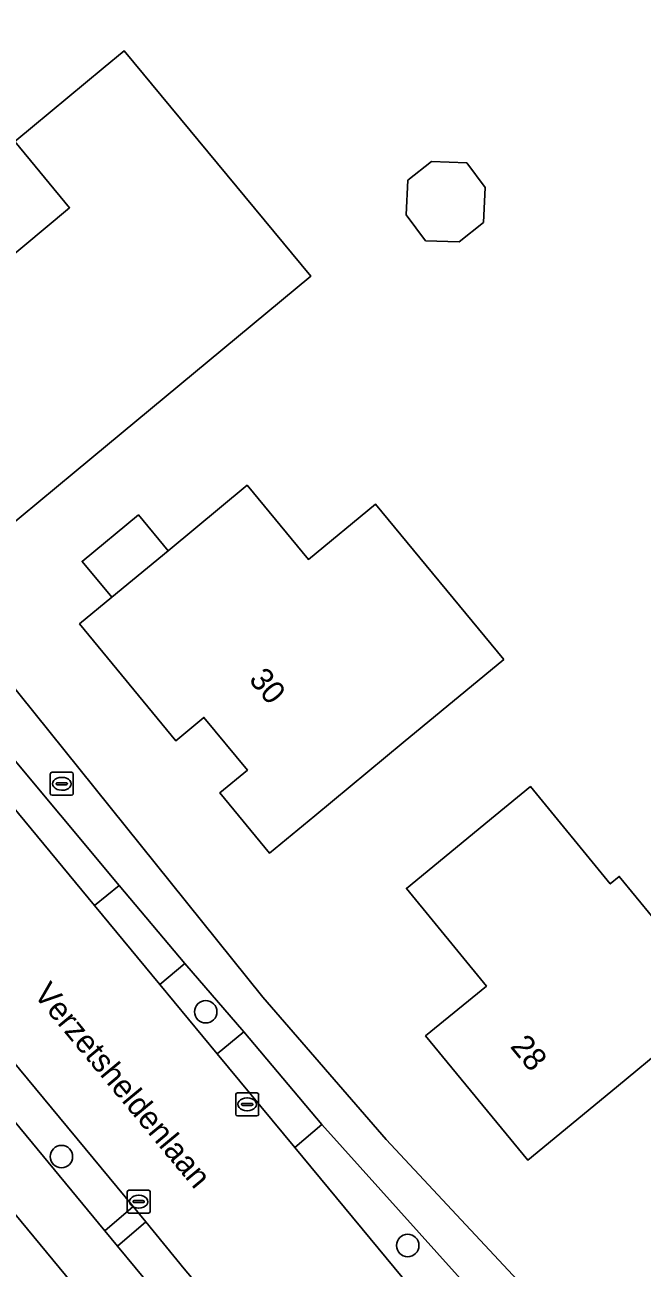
# Model space of a CAD drawing. Extents: x 157320 to 158835, y 386650 to 388491.
# Drawn here: x 158296.5 to 158323.4, y 387390.9 to 387445 of the extents above; entities that cross this region are included whole.
import ezdxf

# ---------------------------------------------------------------- set-up
doc = ezdxf.new("R2010")
doc.units = 0
for name, color, linetype in [('IMGEO_Berm_groen', 7, 'Continuous'), ('IMGEO_Boom', 7, 'Continuous'), ('IMGEO_Brandkraan', 7, 'Continuous'), ('IMGEO_Erf', 7, 'Continuous'), ('IMGEO_Groenvoorziening', 7, 'Continuous'), ('IMGEO_Kolk', 7, 'Continuous'), ('IMGEO_Openbare_ruimte_label', 7, 'Continuous'), ('IMGEO_Pand', 7, 'Continuous'), ('IMGEO_Pand_nummerreeks', 7, 'Continuous'), ('IMGEO_Rijbaan_lokaal_gesloten', 7, 'Continuous'), ('IMGEO_Voetpad_open', 7, 'Continuous')]:
    doc.layers.add(name, color=color, linetype=linetype)

msp = doc.modelspace()

# ---------------------------------------------------------------- linework, layer by layer
at = {"layer": 'IMGEO_Berm_groen'}
msp.add_lwpolyline([(158285.302, 387412.755), (158284.067, 387411.76), (158299.994, 387392.491), (158301.222, 387393.553)], close=True, dxfattribs=at)
msp.add_lwpolyline([(158303.454, 387390.847), (158301.78, 387392.888), (158300.548, 387391.831), (158304.386, 387387.181)], dxfattribs=at)
at = {"layer": 'IMGEO_Boom'}
for centre in [(158304.388, 387402.035), (158298.1, 387395.726), (158313.189, 387391.859)]:
    msp.add_circle(centre, 0.489, dxfattribs=at)
at = {"layer": 'IMGEO_Brandkraan'}
for p, q in [((158297.616, 387411.533), (158297.616, 387412.385)), ((158297.691, 387412.459), (158298.543, 387412.459)), ((158298.104, 387412.239), (158298.129, 387412.239)), ((158298.617, 387412.385), (158298.617, 387411.533)), ((158297.875, 387411.953), (158297.875, 387411.965)), ((158298.313, 387411.916), (158297.915, 387411.916)), ((158297.918, 387412.002), (158298.316, 387412.002)), ((158298.359, 387411.965), (158298.359, 387411.953)), ((158298.543, 387411.459), (158297.691, 387411.459)), ((158298.127, 387411.679), (158298.102, 387411.679))]:
    msp.add_line(p, q, dxfattribs=at)
for points in [[(158297.616, 387411.533), (158297.616, 387412.385)], [(158297.691, 387412.459), (158298.543, 387412.459)], [(158298.617, 387412.385), (158298.617, 387411.533)], [(158298.543, 387411.459), (158297.691, 387411.459)]]:
    msp.add_lwpolyline(points, dxfattribs=at)
for centre, radius, start, end in [((158297.693, 387412.383), 0.0765, 91.552, 178.448), ((158297.693, 387412.383), 0.0765, 91.552, 178.448), ((158298.541, 387412.383), 0.0765, 1.552, 88.448), ((158298.541, 387412.383), 0.0765, 1.552, 88.448), ((158297.915, 387411.962), 0.0403, 85.8775, 175.7526), ((158297.912, 387411.952), 0.0366, 178.938, 274.7102), ((158298.316, 387411.959), 0.043, 264.8664, 352.4533), ((158298.32, 387411.964), 0.0386, 1.7309, 96.639), ((158297.693, 387411.535), 0.0765, 181.552, 268.448), ((158297.693, 387411.535), 0.0765, 181.552, 268.448), ((158298.541, 387411.535), 0.0765, 271.552, 358.448), ((158298.541, 387411.535), 0.0765, 271.552, 358.448)]:
    msp.add_arc(centre, radius, start, end, dxfattribs=at)
for centre, major_axis, ratio, start_param, end_param in [((158298.103, 387411.959), (-0.387, 0.002), 0.722429, 4.712389, 7.853982), ((158298.128, 387411.959), (-0.39, 0.002), 0.717154, 1.570796, 4.712389)]:
    msp.add_ellipse(centre, major_axis=major_axis, ratio=ratio, start_param=start_param, end_param=end_param, dxfattribs=at)
at = {"layer": 'IMGEO_Erf'}
for points in [[(158285.394, 387523.914), (158265.546, 387507.519), (158262.271, 387504.814), (158256.444, 387500), (158240.293, 387486.62), (158240, 387483.798), (158292.905, 387420.025), (158306.873, 387402.666), (158312.256, 387396.466), (158322.266, 387385.753)], [(158251.275, 387344.314), (158261.484, 387352.717), (158265.316, 387355.872), (158272.119, 387361.473), (158272.776, 387362.013), (158276.325, 387364.936), (158285.548, 387372.528), (158296.325, 387381.4), (158297.213, 387382.131), (158301.99, 387386.063), (158254.042, 387444.081)]]:
    msp.add_lwpolyline(points, dxfattribs=at)
for points in [[(158295.57, 387422.96), (158292.65, 387426.49), (158293.257, 387426.993), (158290.441, 387430.391), (158294.456, 387433.719), (158298.459, 387437.037), (158296.07, 387439.92), (158299.921, 387443.11), (158300.838, 387443.87), (158308.966, 387434.057), (158299.421, 387426.15)], [(158315.425, 387435.549), (158313.97, 387435.6), (158313.119, 387436.731), (158313.198, 387438.239), (158314.225, 387439.048), (158315.763, 387438.995), (158316.569, 387437.923), (158316.49, 387436.402)], [(158317.375, 387417.374), (158312.995, 387413.755), (158309.14, 387410.57), (158307.166, 387408.939), (158305.001, 387411.561), (158306.205, 387412.556), (158304.31, 387414.85), (158303.08, 387413.83), (158298.89, 387418.92), (158300.293, 387420.079), (158299.003, 387421.641), (158301.455, 387423.667), (158302.745, 387422.105), (158306.194, 387424.955), (158308.862, 387421.726), (158311.784, 387424.14)], [(158326.85, 387402.52), (158322.287, 387398.753), (158318.43, 387395.57), (158313.97, 387400.98), (158316.619, 387403.155), (158313.131, 387407.402), (158316.995, 387410.576), (158318.536, 387411.841), (158322.017, 387407.602), (158322.411, 387407.925)]]:
    msp.add_lwpolyline(points, close=True, dxfattribs=at)
at = {"layer": 'IMGEO_Groenvoorziening'}
for points in [[(158300.61, 387407.534), (158285.19, 387425.998), (158284.207, 387425.19), (158299.543, 387406.653)], [(158306.045, 387401.158), (158303.476, 387404.128), (158302.393, 387403.214), (158304.886, 387400.206)], [(158309.442, 387397.129), (158308.266, 387396.127), (158315.535, 387387.356), (158317.023, 387388.693)]]:
    msp.add_lwpolyline(points, close=True, dxfattribs=at)
at = {"layer": 'IMGEO_Kolk'}
for p, q in [((158305.694, 387397.576), (158305.694, 387398.428)), ((158305.769, 387398.502), (158306.621, 387398.502)), ((158306.182, 387398.282), (158306.207, 387398.282)), ((158306.695, 387398.428), (158306.695, 387397.576)), ((158305.953, 387397.996), (158305.953, 387398.008)), ((158306.391, 387397.959), (158305.993, 387397.959)), ((158305.996, 387398.045), (158306.394, 387398.045)), ((158306.205, 387397.722), (158306.18, 387397.722)), ((158306.437, 387398.008), (158306.437, 387397.996)), ((158306.621, 387397.502), (158305.769, 387397.502)), ((158300.968, 387393.34), (158300.968, 387394.192)), ((158301.043, 387394.266), (158301.895, 387394.266)), ((158301.456, 387394.046), (158301.481, 387394.046)), ((158301.969, 387394.192), (158301.969, 387393.34)), ((158301.227, 387393.76), (158301.227, 387393.772)), ((158301.665, 387393.723), (158301.267, 387393.723)), ((158301.27, 387393.809), (158301.668, 387393.809)), ((158301.479, 387393.486), (158301.454, 387393.486)), ((158301.711, 387393.772), (158301.711, 387393.76)), ((158301.895, 387393.266), (158301.043, 387393.266))]:
    msp.add_line(p, q, dxfattribs=at)
for points in [[(158305.694, 387397.576), (158305.694, 387398.428)], [(158305.769, 387398.502), (158306.621, 387398.502)], [(158306.695, 387398.428), (158306.695, 387397.576)], [(158306.621, 387397.502), (158305.769, 387397.502)], [(158300.968, 387393.34), (158300.968, 387394.192)], [(158301.043, 387394.266), (158301.895, 387394.266)], [(158301.969, 387394.192), (158301.969, 387393.34)], [(158301.895, 387393.266), (158301.043, 387393.266)]]:
    msp.add_lwpolyline(points, dxfattribs=at)
for centre, radius, start, end in [((158305.771, 387398.426), 0.0765, 91.552, 178.448), ((158305.771, 387398.426), 0.0765, 91.552, 178.448), ((158306.619, 387398.426), 0.0765, 1.552, 88.448), ((158306.619, 387398.426), 0.0765, 1.552, 88.448), ((158305.993, 387398.005), 0.0403, 85.8775, 175.7526), ((158305.99, 387397.995), 0.0366, 178.938, 274.7102), ((158306.394, 387398.002), 0.043, 264.8664, 352.4533), ((158306.398, 387398.007), 0.0386, 1.7309, 96.639), ((158305.771, 387397.578), 0.0765, 181.552, 268.448), ((158305.771, 387397.578), 0.0765, 181.552, 268.448), ((158306.619, 387397.578), 0.0765, 271.552, 358.448), ((158306.619, 387397.578), 0.0765, 271.552, 358.448), ((158301.045, 387394.19), 0.0765, 91.552, 178.448), ((158301.045, 387394.19), 0.0765, 91.552, 178.448), ((158301.893, 387394.19), 0.0765, 1.552, 88.448), ((158301.893, 387394.19), 0.0765, 1.552, 88.448), ((158301.045, 387393.342), 0.0765, 181.552, 268.448), ((158301.045, 387393.342), 0.0765, 181.552, 268.448), ((158301.267, 387393.769), 0.0403, 85.8775, 175.7526), ((158301.264, 387393.759), 0.0366, 178.938, 274.7102), ((158301.668, 387393.766), 0.043, 264.8664, 352.4533), ((158301.672, 387393.771), 0.0386, 1.7309, 96.639), ((158301.893, 387393.342), 0.0765, 271.552, 358.448), ((158301.893, 387393.342), 0.0765, 271.552, 358.448)]:
    msp.add_arc(centre, radius, start, end, dxfattribs=at)
for centre, major_axis, ratio, start_param, end_param in [((158306.181, 387398.002), (-0.387, 0.002), 0.722429, 4.712389, 7.853982), ((158306.206, 387398.002), (-0.39, 0.002), 0.717154, 1.570796, 4.712389), ((158301.455, 387393.766), (-0.387, 0.002), 0.722429, 4.712389, 7.853982), ((158301.48, 387393.766), (-0.39, 0.002), 0.717154, 1.570796, 4.712389)]:
    msp.add_ellipse(centre, major_axis=major_axis, ratio=ratio, start_param=start_param, end_param=end_param, dxfattribs=at)
at = {"layer": 'IMGEO_Pand'}
for points in [[(158296.07, 387439.92), (158298.459, 387437.037), (158294.456, 387433.719), (158290.441, 387430.391), (158293.257, 387426.993), (158292.65, 387426.49), (158295.57, 387422.96), (158299.421, 387426.15), (158308.966, 387434.057), (158300.838, 387443.87), (158299.921, 387443.11)], [(158313.198, 387438.239), (158313.119, 387436.731), (158313.97, 387435.6), (158315.425, 387435.549), (158316.49, 387436.402), (158316.569, 387437.923), (158315.763, 387438.995), (158314.225, 387439.048)], [(158317.375, 387417.374), (158311.784, 387424.14), (158308.862, 387421.726), (158306.194, 387424.955), (158302.745, 387422.105), (158300.293, 387420.079), (158298.89, 387418.92), (158303.08, 387413.83), (158304.31, 387414.85), (158306.205, 387412.556), (158305.001, 387411.561), (158307.166, 387408.939), (158309.14, 387410.57), (158312.995, 387413.755)], [(158302.745, 387422.105), (158301.455, 387423.667), (158299.003, 387421.641), (158300.293, 387420.079)], [(158322.287, 387398.753), (158326.85, 387402.52), (158322.411, 387407.925), (158322.017, 387407.602), (158318.536, 387411.841), (158316.995, 387410.576), (158313.131, 387407.402), (158316.619, 387403.155), (158313.97, 387400.98), (158318.43, 387395.57)]]:
    msp.add_lwpolyline(points, close=True, dxfattribs=at)
at = {"layer": 'IMGEO_Rijbaan_lokaal_gesloten'}
msp.add_lwpolyline([(158257.18, 387446.728), (158260.473, 387442.752), (158268.909, 387432.564), (158271.748, 387429.153), (158281.92, 387416.821), (158285.302, 387412.755), (158301.222, 387393.553), (158301.78, 387392.888), (158303.454, 387390.847), (158312.932, 387379.629), (158313.299, 387378.922), (158318.604, 387383.657), (158315.535, 387387.356), (158308.266, 387396.127), (158304.886, 387400.206), (158302.393, 387403.214), (158299.543, 387406.653), (158284.207, 387425.19), (158281.271, 387428.74), (158271.694, 387440.316)], dxfattribs=at)
at = {"layer": 'IMGEO_Voetpad_open'}
for points in [[(158304.386, 387387.181), (158300.548, 387391.831), (158299.994, 387392.491), (158284.067, 387411.76), (158280.706, 387415.819), (158270.558, 387428.081), (158267.695, 387431.513), (158259.239, 387441.686), (158255.966, 387445.704), (158247.697, 387455.831), (158243.573, 387460.882), (158243.257, 387461.269), (158241.215, 387463.588), (158237.868, 387467.618), (158236.774, 387468.944), (158223.611, 387484.862), (158220.416, 387488.754), (158217.309, 387492.538), (158215.838, 387494.34), (158214.494, 387496.049), (158213.006, 387498.04), (158211.576, 387500), (158210.366, 387501.746)], [(158208.196, 387500.37), (158208.45, 387500), (158209.636, 387498.301), (158210.869, 387496.598), (158212.128, 387494.92), (158213.509, 387493.144), (158214.605, 387491.78), (158221.637, 387483.225), (158225.277, 387478.793), (158225.347, 387478.804), (158231.056, 387471.796), (158241.216, 387459.524), (158254.042, 387444.081), (158301.99, 387386.063), (158303.253, 387384.534)], [(158322.266, 387385.753), (158312.256, 387396.466), (158306.873, 387402.666), (158292.905, 387420.025), (158240, 387483.798)], [(158237.816, 387483.301), (158244.199, 387475.605), (158251.086, 387467.301), (158258.257, 387458.655), (158261.353, 387454.881), (158269.804, 387444.662), (158272.707, 387441.141), (158282.247, 387429.548), (158285.19, 387425.998), (158300.61, 387407.534), (158303.476, 387404.128), (158306.045, 387401.158), (158309.442, 387397.129), (158317.023, 387388.693), (158319.664, 387385.756), (158320.289, 387385.058)]]:
    msp.add_lwpolyline(points, dxfattribs=at)
for points in [[(158299.543, 387406.653), (158302.393, 387403.214), (158303.476, 387404.128), (158300.61, 387407.534)], [(158308.266, 387396.127), (158309.442, 387397.129), (158306.045, 387401.158), (158304.886, 387400.206)], [(158299.994, 387392.491), (158300.548, 387391.831), (158301.78, 387392.888), (158301.222, 387393.553)]]:
    msp.add_lwpolyline(points, close=True, dxfattribs=at)

# ---------------------------------------------------------------- texts
at = {"layer": 'IMGEO_Openbare_ruimte_label'}
msp.add_text('Verzetsheldenlaan', height=1, rotation=309.6883, dxfattribs=at).set_placement((158296.852, 387402.786))
at = {"layer": 'IMGEO_Pand_nummerreeks'}
for s, rotation, p in [('30', 309.5625, (158306.23, 387416.483)), ('28', 309.5021, (158317.621, 387400.513))]:
    msp.add_text(s, height=1, rotation=rotation, dxfattribs=at).set_placement(p)

doc.saveas('drawing.dxf')
